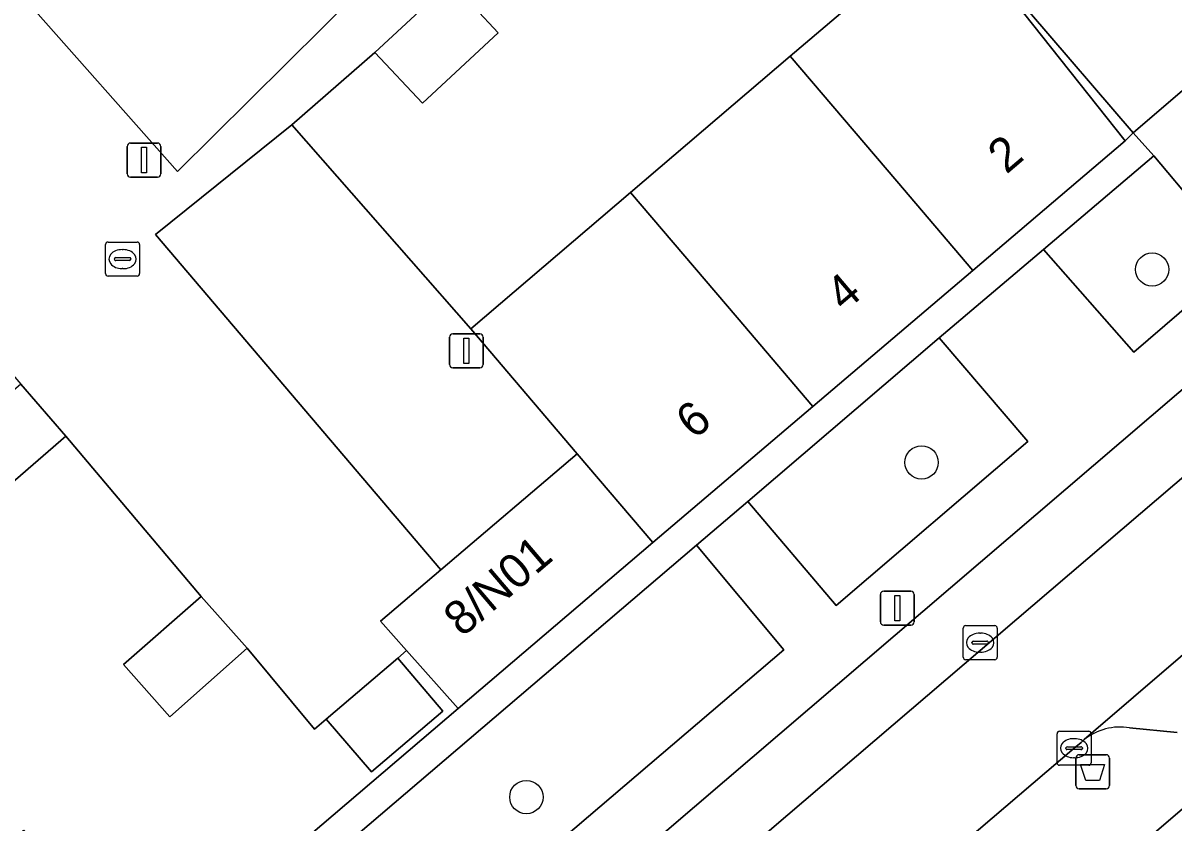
# Model space of a CAD drawing. Extents: x 160377 to 161131, y 383938 to 384853.
# Drawn here: x 160745.06 to 160778.8, y 384696.38 to 384719.84 of the extents above; entities that cross this region are included whole.
import ezdxf

# ---------------------------------------------------------------- set-up
doc = ezdxf.new("R2010")
doc.units = 0
for name, color, linetype in [('IMGEO_Afvalbak', 7, 'Continuous'), ('IMGEO_Boom', 7, 'Continuous'), ('IMGEO_Erf', 7, 'Continuous'), ('IMGEO_Groenvoorziening', 7, 'Continuous'), ('IMGEO_Kolk', 7, 'Continuous'), ('IMGEO_Lichtmast', 7, 'Continuous'), ('IMGEO_Muur', 7, 'Continuous'), ('IMGEO_Pand', 7, 'Continuous'), ('IMGEO_Pand_nummerreeks', 7, 'Continuous'), ('IMGEO_Parkeervlak_open', 7, 'Continuous'), ('IMGEO_Rijbaan_lokaal_open', 7, 'Continuous'), ('IMGEO_Rioolput', 7, 'Continuous'), ('IMGEO_Voetpad_open', 7, 'Continuous')]:
    doc.layers.add(name, color=color, linetype=linetype)

msp = doc.modelspace()

# ---------------------------------------------------------------- linework, layer by layer
at = {"layer": 'IMGEO_Afvalbak'}
for p, q in [((160776.051, 384698.359), (160776.841, 384698.359)), ((160776.841, 384698.359), (160776.051, 384698.359)), ((160775.951, 384697.459), (160775.951, 384698.259)), ((160775.951, 384698.259), (160775.951, 384697.459)), ((160776.941, 384698.259), (160776.941, 384697.459)), ((160776.941, 384697.459), (160776.941, 384698.259)), ((160776.841, 384697.359), (160776.051, 384697.359)), ((160776.051, 384697.359), (160776.841, 384697.359))]:
    msp.add_line(p, q, dxfattribs=at)
msp.add_lwpolyline([(160776.094, 384698.073), (160776.798, 384698.073), (160776.649, 384697.603), (160776.243, 384697.603), (160776.094, 384698.073)], dxfattribs=at)
for centre, start, end in [((160776.051, 384698.259), 90, 180), ((160776.051, 384698.259), 90, 180), ((160776.841, 384698.259), 0, 90), ((160776.841, 384698.259), 360, 90), ((160776.051, 384697.459), 180, 270), ((160776.051, 384697.459), 180, 270), ((160776.841, 384697.459), 270, 0), ((160776.841, 384697.459), 270, 0)]:
    msp.add_arc(centre, 0.1, start, end, dxfattribs=at)
at = {"layer": 'IMGEO_Boom'}
for centre in [(160778.191, 384712.601), (160771.427, 384706.938), (160759.83, 384697.116)]:
    msp.add_circle(centre, 0.489, dxfattribs=at)
at = {"layer": 'IMGEO_Erf'}
for points in [[(160757.612, 384721.046), (160759.005, 384719.553), (160756.781, 384717.48), (160755.389, 384718.973), (160752.954, 384716.849), (160758.201, 384710.858), (160762.888, 384714.858), (160767.575, 384718.859), (160772.262, 384722.859), (160777.399, 384716.377), (160777.636, 384716.609), (160774.593, 384720.151)], [(160745.125, 384720.534), (160749.596, 384715.479), (160755.991, 384721.833)], [(160739.267, 384682.699), (160764.82, 384704.513), (160766.33, 384705.795), (160771.946, 384710.593), (160775.005, 384713.189), (160778.241, 384715.937), (160777.636, 384716.609), (160777.399, 384716.377), (160772.93, 384712.573), (160768.238, 384708.578), (160763.546, 384704.584), (160757.825, 384699.714), (160748.693, 384691.921), (160739.477, 384684.064)], [(160743.268, 384694.583), (160745.073, 384696.14), (160748.693, 384691.921), (160757.825, 384699.714), (160756.313, 384701.422), (160756.057, 384701.193), (160757.381, 384699.641), (160755.285, 384697.854), (160753.961, 384699.407), (160753.616, 384699.113), (160751.636, 384701.487), (160749.368, 384699.473), (160748.007, 384701.006), (160750.293, 384703), (160746.314, 384707.707), (160744.016, 384705.727)], [(160816.757, 384668.855), (160812.695, 384672.862), (160807.704, 384667.744), (160803.216, 384672.805), (160799.885, 384676.274), (160791.714, 384684.785), (160790.622, 384685.922), (160787.653, 384683.073), (160781.488, 384689.495), (160784.457, 384692.345), (160783.188, 384693.666), (160779.632, 384697.243), (160777.29, 384695.235), (160773.424, 384691.921), (160773.054, 384691.604), (160773.14, 384691.511), (160789.658, 384673.773), (160793.805, 384669.319)]]:
    msp.add_lwpolyline(points, dxfattribs=at)
at = {"layer": 'IMGEO_Groenvoorziening'}
for points in [[(160775.005, 384713.189), (160777.656, 384710.177), (160780.805, 384712.887), (160778.241, 384715.937)], [(160766.33, 384705.795), (160768.916, 384702.739), (160774.543, 384707.557), (160771.946, 384710.593)], [(160739.267, 384682.699), (160741.85, 384679.645), (160767.389, 384701.434), (160764.82, 384704.513)]]:
    msp.add_lwpolyline(points, close=True, dxfattribs=at)
at = {"layer": 'IMGEO_Kolk'}
for p, q in [((160772.645, 384701.221), (160772.645, 384702.073)), ((160772.72, 384702.147), (160773.572, 384702.147)), ((160773.646, 384702.073), (160773.646, 384701.221)), ((160772.904, 384701.641), (160772.904, 384701.653)), ((160772.947, 384701.69), (160773.345, 384701.69)), ((160773.133, 384701.927), (160773.158, 384701.927)), ((160773.388, 384701.653), (160773.388, 384701.641)), ((160773.342, 384701.604), (160772.944, 384701.604)), ((160773.156, 384701.367), (160773.131, 384701.367)), ((160773.572, 384701.147), (160772.72, 384701.147)), ((160775.402, 384698.124), (160775.402, 384698.976)), ((160775.477, 384699.05), (160776.329, 384699.05)), ((160776.403, 384698.976), (160776.403, 384698.124)), ((160775.89, 384698.83), (160775.915, 384698.83)), ((160775.661, 384698.544), (160775.661, 384698.556)), ((160776.099, 384698.507), (160775.701, 384698.507)), ((160775.704, 384698.593), (160776.102, 384698.593)), ((160776.145, 384698.556), (160776.145, 384698.544)), ((160776.329, 384698.05), (160775.477, 384698.05)), ((160775.913, 384698.27), (160775.888, 384698.27))]:
    msp.add_line(p, q, dxfattribs=at)
for points in [[(160772.645, 384701.221), (160772.645, 384702.073)], [(160772.72, 384702.147), (160773.572, 384702.147)], [(160773.646, 384702.073), (160773.646, 384701.221)], [(160773.572, 384701.147), (160772.72, 384701.147)], [(160775.402, 384698.124), (160775.402, 384698.976)], [(160775.477, 384699.05), (160776.329, 384699.05)], [(160776.403, 384698.976), (160776.403, 384698.124)], [(160776.329, 384698.05), (160775.477, 384698.05)]]:
    msp.add_lwpolyline(points, dxfattribs=at)
for centre, radius, start, end in [((160772.722, 384702.071), 0.0765, 91.552, 178.448), ((160772.722, 384702.071), 0.0765, 91.552, 178.448), ((160773.57, 384702.071), 0.0765, 1.552, 88.448), ((160773.57, 384702.071), 0.0765, 1.552, 88.448), ((160772.944, 384701.65), 0.0403, 85.8775, 175.7526), ((160773.349, 384701.652), 0.0386, 1.7309, 96.639), ((160772.941, 384701.64), 0.0366, 178.938, 274.7102), ((160773.345, 384701.647), 0.043, 264.8664, 352.4533), ((160772.722, 384701.223), 0.0765, 181.552, 268.448), ((160772.722, 384701.223), 0.0765, 181.552, 268.448), ((160773.57, 384701.223), 0.0765, 271.552, 358.448), ((160773.57, 384701.223), 0.0765, 271.552, 358.448), ((160775.479, 384698.974), 0.0765, 91.552, 178.448), ((160775.479, 384698.974), 0.0765, 91.552, 178.448), ((160776.327, 384698.974), 0.0765, 1.552, 88.448), ((160776.327, 384698.974), 0.0765, 1.552, 88.448), ((160775.701, 384698.553), 0.0403, 85.8775, 175.7526), ((160775.698, 384698.543), 0.0366, 178.938, 274.7102), ((160776.102, 384698.55), 0.043, 264.8664, 352.4533), ((160776.106, 384698.555), 0.0386, 1.7309, 96.639), ((160775.479, 384698.126), 0.0765, 181.552, 268.448), ((160775.479, 384698.126), 0.0765, 181.552, 268.448), ((160776.327, 384698.126), 0.0765, 271.552, 358.448), ((160776.327, 384698.126), 0.0765, 271.552, 358.448)]:
    msp.add_arc(centre, radius, start, end, dxfattribs=at)
for centre, major_axis, ratio, start_param, end_param in [((160773.132, 384701.647), (-0.387, 0.002), 0.722429, 4.712389, 7.853982), ((160773.157, 384701.647), (-0.39, 0.002), 0.717154, 1.570796, 4.712389), ((160775.889, 384698.55), (-0.387, 0.002), 0.722429, 4.712389, 7.853982), ((160775.914, 384698.55), (-0.39, 0.002), 0.717154, 1.570796, 4.712389)]:
    msp.add_ellipse(centre, major_axis=major_axis, ratio=ratio, start_param=start_param, end_param=end_param, dxfattribs=at)
at = {"layer": 'IMGEO_Lichtmast'}
for p, q in [((160748.116, 384715.414), (160748.116, 384716.214)), ((160748.116, 384716.214), (160748.116, 384715.414)), ((160748.216, 384716.314), (160749.006, 384716.314)), ((160749.006, 384716.314), (160748.216, 384716.314)), ((160749.106, 384716.214), (160749.106, 384715.414)), ((160749.106, 384715.414), (160749.106, 384716.214)), ((160749.006, 384715.314), (160748.216, 384715.314)), ((160748.216, 384715.314), (160749.006, 384715.314)), ((160757.574, 384709.814), (160757.574, 384710.614)), ((160757.574, 384710.614), (160757.574, 384709.814)), ((160757.674, 384710.714), (160758.464, 384710.714)), ((160758.464, 384710.714), (160757.674, 384710.714)), ((160758.564, 384710.614), (160758.564, 384709.814)), ((160758.564, 384709.814), (160758.564, 384710.614)), ((160758.464, 384709.714), (160757.674, 384709.714)), ((160757.674, 384709.714), (160758.464, 384709.714)), ((160770.218, 384702.262), (160770.218, 384703.062)), ((160770.218, 384703.062), (160770.218, 384702.262)), ((160770.318, 384703.162), (160771.108, 384703.162)), ((160771.108, 384703.162), (160770.318, 384703.162)), ((160771.208, 384703.062), (160771.208, 384702.262)), ((160771.208, 384702.262), (160771.208, 384703.062)), ((160771.108, 384702.162), (160770.318, 384702.162)), ((160770.318, 384702.162), (160771.108, 384702.162))]:
    msp.add_line(p, q, dxfattribs=at)
for points in [[(160748.536, 384716.189), (160748.686, 384716.189), (160748.686, 384715.439), (160748.536, 384715.439), (160748.536, 384716.189)], [(160757.994, 384710.589), (160758.144, 384710.589), (160758.144, 384709.839), (160757.994, 384709.839), (160757.994, 384710.589)], [(160770.638, 384703.037), (160770.788, 384703.037), (160770.788, 384702.287), (160770.638, 384702.287), (160770.638, 384703.037)]]:
    msp.add_lwpolyline(points, dxfattribs=at)
for centre, start, end in [((160748.216, 384716.214), 90, 180), ((160748.216, 384716.214), 90, 180), ((160749.006, 384716.214), 0, 90), ((160749.006, 384716.214), 360, 90), ((160748.216, 384715.414), 180, 270), ((160748.216, 384715.414), 180, 270), ((160749.006, 384715.414), 270, 0), ((160749.006, 384715.414), 270, 0), ((160757.674, 384710.614), 90, 180), ((160757.674, 384710.614), 90, 180), ((160758.464, 384710.614), 0, 90), ((160758.464, 384710.614), 360, 90), ((160757.674, 384709.814), 180, 270), ((160757.674, 384709.814), 180, 270), ((160758.464, 384709.814), 270, 0), ((160758.464, 384709.814), 270, 0), ((160770.318, 384703.062), 90, 180), ((160770.318, 384703.062), 90, 180), ((160771.108, 384703.062), 0, 90), ((160771.108, 384703.062), 360, 90), ((160770.318, 384702.262), 180, 270), ((160770.318, 384702.262), 180, 270), ((160771.108, 384702.262), 270, 0), ((160771.108, 384702.262), 270, 0)]:
    msp.add_arc(centre, 0.1, start, end, dxfattribs=at)
at = {"layer": 'IMGEO_Muur'}
msp.add_lwpolyline([(160748.693, 384691.921), (160757.825, 384699.714)], dxfattribs=at)
at = {"layer": 'IMGEO_Pand'}
for points in [[(160772.584, 384738.148), (160766.767, 384731.281), (160777.23, 384722.416), (160774.593, 384720.151), (160777.636, 384716.609), (160787.751, 384725.299)], [(160772.262, 384722.859), (160767.575, 384718.859), (160770.698, 384715.193), (160772.93, 384712.573), (160777.399, 384716.377)], [(160757.612, 384721.046), (160755.389, 384718.973), (160756.781, 384717.48), (160759.005, 384719.553)], [(160767.575, 384718.859), (160762.888, 384714.858), (160766.011, 384711.192), (160768.238, 384708.578), (160772.93, 384712.573), (160770.698, 384715.193)], [(160762.888, 384714.858), (160758.201, 384710.858), (160761.324, 384707.192), (160763.546, 384704.584), (160768.238, 384708.578), (160766.011, 384711.192)], [(160746.314, 384707.707), (160744.998, 384709.236), (160742.698, 384707.258), (160744.016, 384705.727)], [(160763.546, 384704.584), (160761.324, 384707.192), (160757.318, 384703.784), (160755.552, 384702.282), (160756.313, 384701.422), (160757.825, 384699.714)], [(160751.636, 384701.487), (160750.293, 384703), (160748.007, 384701.006), (160749.368, 384699.473)], [(160756.057, 384701.193), (160753.961, 384699.407), (160755.285, 384697.854), (160757.381, 384699.641)]]:
    msp.add_lwpolyline(points, close=True, dxfattribs=at)
at = {"layer": 'IMGEO_Parkeervlak_open'}
msp.add_lwpolyline([(160758.201, 384710.858), (160752.954, 384716.849), (160748.948, 384713.624), (160757.318, 384703.784), (160761.324, 384707.192)], close=True, dxfattribs=at)
for points in [[(160747.816, 384679.764), (160787.662, 384713.822)], [(160783.977, 384713.274), (160748.927, 384683.281)], [(160783.296, 384704.898), (160776.197, 384698.802)], [(160777.531, 384699.147), (160778.926, 384699.014)]]:
    msp.add_lwpolyline(points, dxfattribs=at)
msp.add_arc((160777.249, 384697.486), 1.685, 80.3673, 128.633, dxfattribs=at)
at = {"layer": 'IMGEO_Rijbaan_lokaal_open'}
for points in [[(160733.318, 384723.469), (160737.415, 384718.828), (160738.745, 384717.315), (160740.064, 384715.812), (160743.68, 384710.767), (160744.998, 384709.236), (160746.314, 384707.707), (160750.293, 384703), (160751.636, 384701.487), (160753.616, 384699.113), (160753.961, 384699.407), (160756.057, 384701.193), (160756.313, 384701.422), (160755.552, 384702.282), (160757.318, 384703.784), (160748.948, 384713.624), (160752.954, 384716.849), (160755.389, 384718.973), (160757.612, 384721.046)], [(160755.991, 384721.833), (160749.596, 384715.479), (160745.125, 384720.534)]]:
    msp.add_lwpolyline(points, dxfattribs=at)
msp.add_lwpolyline([(160776.104, 384698.722), (160776.197, 384698.802), (160783.296, 384704.898), (160788.851, 384709.645), (160792.784, 384713.001), (160790.191, 384716.021), (160787.662, 384713.822), (160747.816, 384679.764), (160746.968, 384679.053), (160749.555, 384676.053), (160752.031, 384678.15), (160762.273, 384686.91), (160775.903, 384698.55)], close=True, dxfattribs=at)
at = {"layer": 'IMGEO_Rioolput'}
for p, q in [((160747.483, 384712.48), (160747.483, 384713.332)), ((160747.558, 384713.406), (160748.41, 384713.406)), ((160747.971, 384713.186), (160747.996, 384713.186)), ((160748.484, 384713.332), (160748.484, 384712.48)), ((160747.742, 384712.9), (160747.742, 384712.912)), ((160748.18, 384712.863), (160747.782, 384712.863)), ((160747.785, 384712.949), (160748.183, 384712.949)), ((160748.226, 384712.912), (160748.226, 384712.9)), ((160747.994, 384712.626), (160747.969, 384712.626)), ((160748.41, 384712.406), (160747.558, 384712.406))]:
    msp.add_line(p, q, dxfattribs=at)
for points in [[(160747.483, 384712.48), (160747.483, 384713.332)], [(160747.558, 384713.406), (160748.41, 384713.406)], [(160748.484, 384713.332), (160748.484, 384712.48)], [(160748.41, 384712.406), (160747.558, 384712.406)]]:
    msp.add_lwpolyline(points, dxfattribs=at)
for centre, radius, start, end in [((160747.56, 384713.33), 0.0765, 91.552, 178.448), ((160747.56, 384713.33), 0.0765, 91.552, 178.448), ((160748.408, 384713.33), 0.0765, 1.552, 88.448), ((160748.408, 384713.33), 0.0765, 1.552, 88.448), ((160747.782, 384712.909), 0.0403, 85.8775, 175.7526), ((160747.779, 384712.899), 0.0366, 178.938, 274.7102), ((160748.183, 384712.906), 0.043, 264.8664, 352.4533), ((160748.187, 384712.911), 0.0386, 1.7309, 96.639), ((160747.56, 384712.482), 0.0765, 181.552, 268.448), ((160747.56, 384712.482), 0.0765, 181.552, 268.448), ((160748.408, 384712.482), 0.0765, 271.552, 358.448), ((160748.408, 384712.482), 0.0765, 271.552, 358.448)]:
    msp.add_arc(centre, radius, start, end, dxfattribs=at)
for centre, major_axis, ratio, start_param, end_param in [((160747.97, 384712.906), (-0.387, 0.002), 0.722429, 4.712389, 7.853982), ((160747.995, 384712.906), (-0.39, 0.002), 0.717154, 1.570796, 4.712389)]:
    msp.add_ellipse(centre, major_axis=major_axis, ratio=ratio, start_param=start_param, end_param=end_param, dxfattribs=at)
at = {"layer": 'IMGEO_Voetpad_open'}
for points in [[(160791.016, 384725.682), (160789.165, 384727.388), (160787.751, 384725.299), (160777.636, 384716.609), (160778.241, 384715.937), (160780.805, 384712.887), (160777.656, 384710.177), (160775.005, 384713.189), (160771.946, 384710.593), (160774.543, 384707.557), (160768.916, 384702.739), (160766.33, 384705.795), (160764.82, 384704.513), (160767.389, 384701.434), (160741.85, 384679.645), (160739.267, 384682.699), (160738.675, 384683.373), (160735.871, 384680.867), (160737.336, 384679.16), (160737.593, 384678.861)], [(160767.838, 384688.52), (160768.3, 384687.993), (160768.504, 384687.752), (160771.604, 384690.361), (160773.054, 384691.604), (160773.424, 384691.921), (160777.29, 384695.235), (160779.632, 384697.243), (160785.646, 384702.376), (160795.822, 384711.063), (160797.289, 384712.315), (160800.15, 384714.757), (160800.924, 384714.098), (160802.687, 384716.196)], [(160748.927, 384683.281), (160783.977, 384713.274)], [(160778.926, 384699.014), (160777.531, 384699.147)], [(160776.197, 384698.802), (160776.104, 384698.722), (160775.903, 384698.55), (160762.273, 384686.91), (160752.031, 384678.15), (160749.555, 384676.053), (160747.842, 384674.491)]]:
    msp.add_lwpolyline(points, dxfattribs=at)
msp.add_arc((160777.249, 384697.486), 1.685, 80.3673, 128.633, dxfattribs=at)

# ---------------------------------------------------------------- texts
at = {"layer": 'IMGEO_Pand_nummerreeks'}
for s, p in [('2', (160773.914, 384715.38)), ('4', (160769.161, 384711.334)), ('6', (160764.762, 384707.589)), ('8/N01', (160757.947, 384701.789))]:
    msp.add_text(s, height=1, rotation=40.3993, dxfattribs=at).set_placement(p)

doc.saveas('drawing.dxf')
